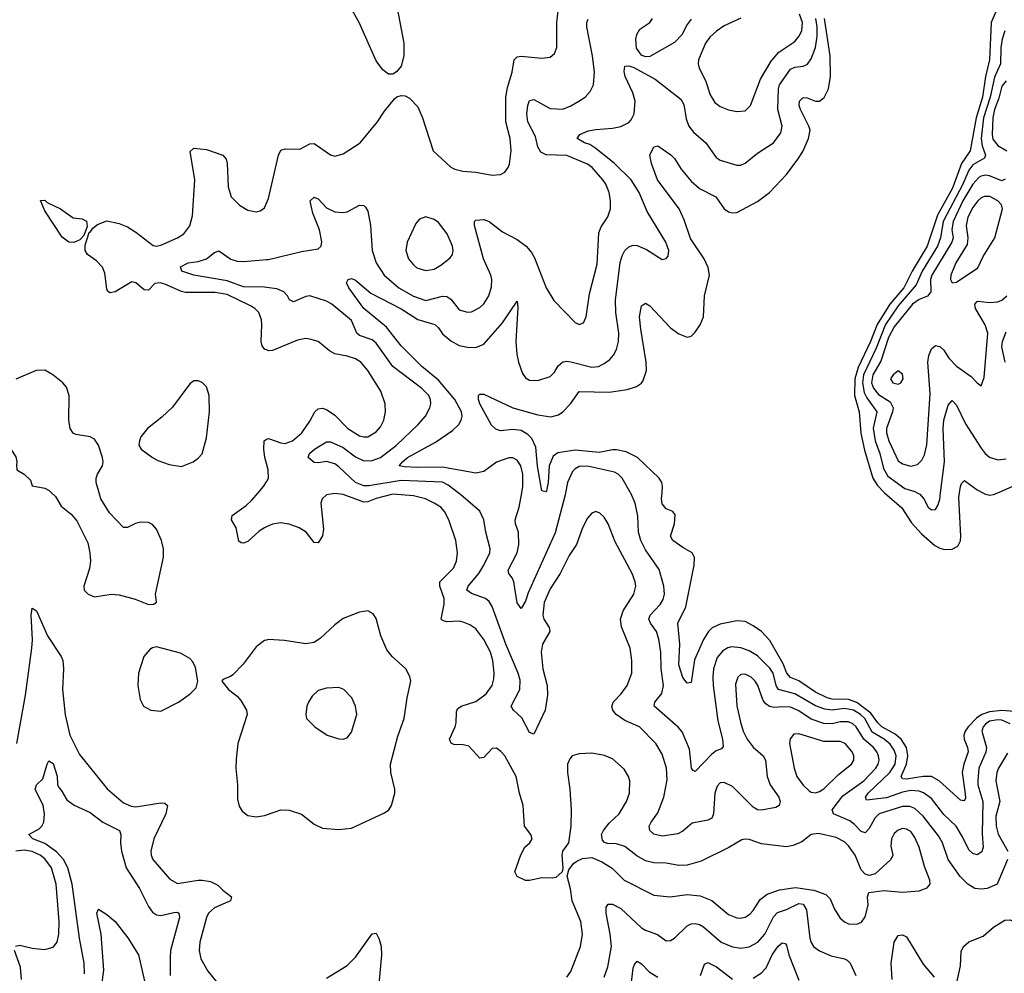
# Model space of a CAD drawing. Header units: inches. Extents: x 1771504 to 1971212, y 471788 to 643615.
# Tile 442 of 587: x 1838809 to 1843562, y 627680 to 632284. Entities that reach past the tile are written whole.
import ezdxf

# ---------------------------------------------------------------- set-up
doc = ezdxf.new("R2010")
doc.units = ezdxf.units.IN
doc.header["$MEASUREMENT"] = 0
for name, color, linetype in [('B8632', 7, 'Continuous'), ('B8633', 7, 'Continuous'), ('B8642', 7, 'Continuous'), ('B8643', 7, 'Continuous')]:
    doc.layers.add(name, color=color, linetype=linetype)

msp = doc.modelspace()

# ---------------------------------------------------------------- linework, layer by layer
at = {"layer": 'B8632', "color": 5}
for points, elevation in [([(1838963.1, 630000), (1838981.3, 629981.3), (1839010, 629936), (1839057.2, 629897.2), (1839084.4, 629864.4), (1839138, 629758), (1839147, 629710), (1839150.4, 629670), (1839146.1, 629633.9), (1839119.1, 629550), (1839120.7, 629530), (1839138.8, 629510), (1839170, 629498.4), (1839250, 629510.4), (1839290, 629507.8), (1839367.1, 629487.1), (1839430, 629461), (1839457.2, 629462.8), (1839468.7, 629471.3), (1839465.2, 629510), (1839503.5, 629690), (1839502.6, 629730), (1839492.8, 629770), (1839470, 629824.5), (1839450, 629846.3), (1839430, 629856.1), (1839390, 629858.7), (1839367.5, 629852.5), (1839330, 629832), (1839310, 629832.7), (1839243.1, 629903.1), (1839200.9, 629970), (1839192.7, 630000)], 420), ([(1840000, 629835), (1839990, 629830.7), (1839965, 629815), (1839910, 629764.8), (1839890, 629757.2), (1839878.7, 629758.7), (1839866.5, 629766.5), (1839854.2, 629830), (1839831.3, 629870), (1839834.7, 629890), (1839902.2, 629937.8), (1839930, 629964.1), (1839960.8, 630000)], 380), ([(1838794.9, 628790), (1838837.3, 629022.7), (1838868.3, 629250), (1838870.5, 629290.5), (1838864.1, 629410), (1838870, 629442.8), (1838890, 629430.4), (1838943, 629310), (1839008.9, 629210), (1839017.3, 629190), (1839021.2, 629150), (1839015.3, 629050), (1839028, 628928), (1839050.7, 628830), (1839097.3, 628737.3), (1839230.7, 628570.7), (1839310, 628503), (1839346.8, 628486.8), (1839370, 628483.7), (1839490, 628503.5), (1839510, 628501.7), (1839522.6, 628490), (1839514.8, 628450), (1839457.2, 628330), (1839441.3, 628270), (1839443.2, 628250), (1839451.8, 628230), (1839534.1, 628134.1), (1839570, 628113.9), (1839670, 628129.6), (1839690.6, 628130.6), (1839730, 628123.5), (1839765.3, 628105.3), (1839790, 628081), (1839832.2, 628050), (1839826.7, 628030), (1839750, 627996.5), (1839720.2, 627970), (1839710.2, 627949.8), (1839679, 627830), (1839674.8, 627790), (1839682.6, 627750), (1839717.4, 627690), (1839759.5, 627639.5)], 380), ([(1840000, 629288.7), (1839990, 629286.3), (1839950, 629256.9), (1839887.3, 629172.7), (1839838.3, 629121.7), (1839827, 629113), (1839790, 629099), (1839784, 629090), (1839816.3, 629050), (1839858.1, 629018.1), (1839877.1, 628997.1), (1839903.5, 628950), (1839907.2, 628930), (1839862.3, 628790), (1839854.2, 628714.2), (1839852.3, 628670), (1839860.2, 628590), (1839860.7, 628520.7), (1839867.9, 628487.9), (1839882.7, 628462.7), (1839910, 628442.3), (1839950, 628435.8), (1839990, 628442.8), (1840000, 628446.1)], 420), ([(1839121.5, 627678.5), (1839120.4, 627730), (1839097.2, 627850), (1839062.5, 628110), (1839042.2, 628190), (1839021.3, 628230), (1838986.4, 628266.4), (1838930, 628306.8), (1838873, 628330), (1838853.3, 628350), (1838902.3, 628377.7), (1838915.8, 628390), (1838926.3, 628410), (1838929, 628450), (1838922.4, 628490), (1838883.1, 628570), (1838889.7, 628590), (1838921, 628619), (1838940.9, 628690), (1838950, 628706), (1838970, 628693.4), (1838990, 628631.3), (1838992.2, 628592.2), (1838997.5, 628577.5), (1839010, 628564), (1839037.1, 628517.1), (1839072, 628492), (1839150, 628456.2), (1839210.7, 628410.7), (1839291.4, 628370), (1839297.5, 628350), (1839295.8, 628310), (1839300.4, 628270), (1839323.8, 628190), (1839387.6, 628090), (1839430, 628002.3), (1839450, 627975.8), (1839470, 627962.3), (1839490, 627959), (1839553.7, 627973.7), (1839570, 627975.5), (1839578, 627970), (1839580.6, 627950), (1839537.6, 627790), (1839534.7, 627754.7), (1839535.2, 627670)], 360), ([(1838789.2, 627810.7), (1838810, 627815.9), (1838870, 627801.9), (1838930, 627795.7), (1838970, 627806.2), (1838989.3, 627830.7), (1838998.1, 627870), (1838999.9, 627930), (1838985.1, 628110), (1838962.4, 628190), (1838930, 628233.2), (1838908.6, 628250), (1838870, 628268.6), (1838830, 628274.9), (1838790.1, 628269.9)], 380), ([(1839189.1, 627510.9), (1839214.8, 627694.8), (1839201.8, 627870), (1839182, 627970), (1839189.5, 627990.5), (1839230, 627964.9), (1839270, 627930.7), (1839331.5, 627851.5), (1839383.1, 627770), (1839420.8, 627600.7)], 340), ([(1838817.6, 627650), (1838812.7, 627710), (1838784.7, 627790)], 380)]:
    msp.add_lwpolyline(points, dxfattribs=dict(at, elevation=elevation))
at = {"layer": 'B8632', "color": 5, "elevation": 420}
msp.add_lwpolyline([(1839470, 629257), (1839450, 629252.3), (1839436.7, 629243.3), (1839408.5, 629210), (1839382.6, 629130), (1839379.5, 629070), (1839390, 629002), (1839406.8, 628970), (1839442, 628950), (1839490, 628946), (1839575.1, 628990), (1839632.3, 629030), (1839661, 629059), (1839669.5, 629090.5), (1839656.9, 629156.9), (1839644.4, 629184.4), (1839630, 629200.7), (1839585.7, 629225.7)], close=True, dxfattribs=at)
at = {"layer": 'B8633', "color": 5}
for points, elevation in [([(1840000, 630689.5), (1839992.4, 630692.4), (1839978.8, 630710), (1839974.2, 630730), (1839978.2, 630810), (1839975.5, 630835.5), (1839962.7, 630870), (1839944.4, 630890), (1839923.2, 630903.2), (1839810, 630957.9), (1839753.3, 630966.7), (1839610, 630966.8), (1839590, 630971.4), (1839510, 631007.6), (1839487.1, 631012.9), (1839461.6, 631010), (1839430, 630978), (1839410, 630980.4), (1839370, 631014.2), (1839350, 631018.8), (1839270, 630969.8), (1839245.5, 630965.5), (1839233.7, 630973.7), (1839230, 630984), (1839220.2, 631060.2), (1839209, 631089), (1839179.1, 631119.1), (1839136.1, 631150), (1839125, 631170), (1839125, 631195), (1839144.2, 631255.8), (1839150, 631258), (1839162.1, 631277.9), (1839184.6, 631295.4), (1839230, 631312.7), (1839290, 631299.4), (1839330, 631284), (1839370, 631258.6), (1839453, 631193), (1839470, 631190.2), (1839490, 631195.3), (1839571.5, 631230), (1839601.1, 631250), (1839630, 631288.5), (1839642.6, 631337.4), (1839654.9, 631510), (1839632.5, 631647.5), (1839650, 631664.2), (1839710, 631657.1), (1839790.1, 631630.1), (1839804.9, 631610), (1839811, 631590), (1839816.1, 631476.1), (1839830, 631428.4), (1839870, 631388.2), (1839910, 631364.4), (1839950, 631355.5), (1839970, 631360.5), (1839990, 631376), (1840000, 631398.5)], 380), ([(1840000, 630990.4), (1839990, 630991.8), (1839890, 630994.5), (1839810, 631023), (1839649.6, 631050), (1839592.3, 631070), (1839585.6, 631090), (1839622.7, 631110), (1839670, 631116.3), (1839711.4, 631128.6), (1839750, 631160.5), (1839770, 631168), (1839828, 631128), (1839858.7, 631118.7), (1839890, 631116.1), (1840000, 631125.7)], 360), ([(1839192.7, 630000), (1839179, 630050), (1839179, 630070), (1839185.2, 630090), (1839209.2, 630130), (1839212.7, 630150), (1839209.3, 630170), (1839189.5, 630229.5), (1839170, 630259), (1839149.5, 630269.5), (1839080.7, 630280.7), (1839067.5, 630287.5), (1839053, 630310), (1839046.4, 630350), (1839048.3, 630470), (1839034.7, 630510), (1839018, 630530), (1838969.8, 630570), (1838930, 630591.8), (1838888, 630590), (1838790, 630547.7)], 420), ([(1838376.2, 630000), (1838354.4, 630030), (1838351.4, 630050), (1838358.7, 630061.3), (1838368.7, 630071.3), (1838390, 630080.4), (1838548.9, 630131.1), (1838576.2, 630150), (1838611.3, 630190), (1838670, 630238.9), (1838690, 630250.3), (1838710, 630251.8), (1838726.8, 630246.8), (1838766, 630210), (1838790, 630173), (1838796, 630150), (1838793, 630133), (1838796, 630110), (1838831, 630090), (1838861, 630061), (1838870, 630034), (1838930, 630023), (1838951.7, 630011.7), (1838963.1, 630000)], 420), ([(1840000, 630141.4), (1839991.7, 630170), (1839986.7, 630210), (1839989, 630250), (1840000, 630258.2)], 380), ([(1839960.8, 630000), (1839986.5, 630030), (1840000, 630053.1)], 380)]:
    msp.add_lwpolyline(points, dxfattribs=dict(at, elevation=elevation))
for points, elevation in [([(1839070, 631207.9), (1839046.6, 631210), (1839014, 631234), (1838930, 631360.9), (1838910, 631411.3), (1838930, 631412.7), (1838942, 631402), (1839005.3, 631370), (1839067.5, 631327.5), (1839110, 631321.8), (1839131.7, 631311.7), (1839134.7, 631285.3), (1839118.4, 631241.6), (1839099, 631221)], 380), ([(1839670, 630539.6), (1839650, 630539.6), (1839630, 630526.6), (1839546.5, 630413.5), (1839495.1, 630364.9), (1839425.5, 630310), (1839393.4, 630270), (1839387.7, 630250), (1839384.9, 630230), (1839394.8, 630210), (1839450, 630170.6), (1839476.1, 630156.1), (1839530, 630137.1), (1839590, 630127.4), (1839646, 630150), (1839670, 630166.4), (1839690, 630188), (1839710, 630264.7), (1839725.4, 630390), (1839724.2, 630470), (1839710, 630512), (1839690, 630531.6)], 420)]:
    msp.add_lwpolyline(points, close=True, dxfattribs=dict(at, elevation=elevation))
at = {"layer": 'B8642', "color": 5}
for points, elevation in [([(1841450, 627662.3), (1841470, 627688.7), (1841516.5, 627810), (1841525.4, 627870), (1841516.8, 627930), (1841475.1, 628030), (1841468.2, 628088.2), (1841452, 628150), (1841460.1, 628179.9), (1841482.7, 628210), (1841497.7, 628222.3), (1841525.4, 628234.6), (1841570, 628239.1), (1841618.5, 628218.6), (1841668.2, 628188.2), (1841726.7, 628130), (1841870, 628057.8), (1841949.2, 628049.2), (1842030, 628060.6), (1842093.8, 628053.8), (1842150, 628031.1), (1842230, 627965), (1842270, 627948.6), (1842287.3, 627947.3), (1842310, 627951.8), (1842333.6, 627966.4), (1842350, 627983.9), (1842383.5, 628036.5), (1842417.5, 628062.5), (1842477.2, 628082.8), (1842554.1, 628094.1), (1842641.7, 628081.7), (1842700.7, 628060.7), (1842720.4, 628040.4), (1842742.2, 627990), (1842770, 627947), (1842790, 627928.7), (1842810, 627919.5), (1842850, 627917.4), (1842872.5, 627927.5), (1842890, 627953), (1842905.1, 628010), (1842900.9, 628050), (1842908, 628070), (1842979.3, 628080.7), (1843070, 628072), (1843150, 628079.3), (1843190, 628093.7), (1843204, 628110), (1843202.7, 628130), (1843175.9, 628195.9), (1843151.3, 628290), (1843130, 628335.4), (1843110, 628364.2), (1843090, 628376.5), (1843070, 628379.4), (1843050, 628371.6), (1843030, 628354.5), (1843017.7, 628330), (1843014.6, 628294.6), (1843023.1, 628250), (1843014, 628230), (1842938.8, 628161.2), (1842910, 628152.8), (1842890, 628158.8), (1842870, 628179.1), (1842842.3, 628250), (1842810, 628295.2), (1842790, 628315.2), (1842750, 628335.8), (1842665.5, 628354.5), (1842630, 628351.1), (1842584.8, 628315.2), (1842542.7, 628297.3), (1842510, 628290.8), (1842390, 628306.2), (1842330, 628325.6), (1842310, 628328.7), (1842294.7, 628325.3), (1842232, 628288), (1842098.3, 628221.7), (1842030, 628201.8), (1841990, 628201.2), (1841930, 628212.5), (1841870, 628214.4), (1841830, 628223.5), (1841787.4, 628247.4), (1841730, 628292.8), (1841690, 628305.6), (1841646.8, 628306.8), (1841631.9, 628311.9), (1841622.5, 628322.5), (1841618, 628350), (1841627, 628370), (1841654.2, 628405.8), (1841703.1, 628450), (1841737.2, 628510), (1841751.8, 628550), (1841753.3, 628610), (1841748, 628630), (1841726, 628666), (1841670, 628715.1), (1841632.1, 628732.1), (1841570, 628743), (1841510, 628739.6), (1841476, 628730), (1841463.8, 628716.2), (1841453.7, 628690), (1841452.6, 628650), (1841464.2, 628570), (1841471.7, 628470), (1841468.7, 628390), (1841457.3, 628310), (1841428.8, 628270), (1841426, 628250), (1841431.3, 628188.7), (1841426.8, 628170), (1841396.4, 628143.6), (1841380.5, 628139.5), (1841330, 628140.5), (1841270, 628128), (1841250, 628128), (1841210, 628147.3), (1841199.7, 628170), (1841227.5, 628252.5), (1841247.6, 628290), (1841271.8, 628310), (1841283, 628330), (1841275.8, 628350), (1841246, 628390), (1841238.7, 628490), (1841220.8, 628550), (1841205.3, 628630), (1841150, 628729.6), (1841131.9, 628751.9), (1841110, 628767.1), (1841090, 628765.4), (1841050, 628722.6), (1841030, 628719.7), (1840976.2, 628776.2), (1840950, 628782.9), (1840905, 628785), (1840891.6, 628791.6), (1840884.4, 628810), (1840910.5, 628870), (1840915.5, 628890), (1840916.8, 628943.2), (1840923, 628957), (1840940.7, 628970), (1841010, 628992.6), (1841060.8, 629030), (1841089.1, 629070), (1841097.7, 629102.3), (1841099, 629130), (1841093.3, 629190), (1841082.1, 629230), (1841050, 629292), (1841010, 629342.7), (1840982.4, 629362.4), (1840950, 629376.2), (1840930, 629380.2), (1840870, 629376.8), (1840850, 629382.7), (1840844.1, 629390), (1840857.8, 629462.2), (1840858.6, 629490), (1840836.9, 629550), (1840837.4, 629570), (1840903.2, 629636.8), (1840917.4, 629670), (1840923, 629710), (1840914.9, 629770), (1840880.2, 629870), (1840859.8, 629910), (1840841.4, 629930), (1840810.4, 629950.4), (1840767.1, 629970), (1840710, 629984.8), (1840610, 629993.7), (1840530, 629972.8), (1840490, 629956.1), (1840470, 629955.4), (1840370, 629992.4), (1840330, 629995.8), (1840290, 629990.7), (1840268.5, 629971.5), (1840262.8, 629950), (1840275.4, 629824.6), (1840270, 629792), (1840250, 629757.6), (1840230, 629759.7), (1840191.1, 629810), (1840158.7, 629830), (1840110, 629847.9), (1840070, 629855.3), (1840030, 629847.8), (1840000, 629835)], 380), ([(1843577.7, 628230), (1843527.7, 628110), (1843479.3, 628090), (1843450, 628086.8), (1843418.7, 628090), (1843384.8, 628110), (1843348.4, 628148.4), (1843290.3, 628230.3), (1843263.1, 628310), (1843243.7, 628343.7), (1843170, 628438.9), (1843130, 628476.2), (1843106.3, 628486.3), (1843070, 628486.1), (1842957.6, 628450), (1842936.8, 628430), (1842910, 628378.7), (1842890, 628358), (1842870, 628365.2), (1842839, 628399), (1842815.9, 628415.9), (1842737.7, 628450), (1842731.1, 628470), (1842782.5, 628537.5), (1842883.4, 628610), (1842941.5, 628670), (1842953.5, 628690), (1842957.1, 628710), (1842954.9, 628730), (1842945.9, 628750), (1842929.9, 628770), (1842883.8, 628810), (1842846.2, 628870), (1842830, 628884.7), (1842810, 628894.2), (1842770, 628895), (1842730, 628884.8), (1842690, 628886.8), (1842630, 628907.2), (1842570, 628947.3), (1842530, 628964.4), (1842492.5, 628967.5), (1842450, 628964.1), (1842428.3, 628968.2), (1842410, 628981.4), (1842398.1, 628998.1), (1842371.1, 629070), (1842359.4, 629090), (1842339.8, 629110), (1842310, 629124.5), (1842290, 629123.5), (1842274.6, 629110), (1842264.6, 629075.4), (1842270, 628971), (1842287.6, 628892.4), (1842300.4, 628850), (1842320.8, 628810), (1842350, 628772.8), (1842397.6, 628730), (1842408.8, 628710), (1842416.6, 628630), (1842432.1, 628590), (1842473.4, 628530), (1842480.2, 628510), (1842475.6, 628490), (1842458.8, 628481.2), (1842390, 628468.1), (1842370, 628469), (1842350, 628481.8), (1842250, 628582.9), (1842210, 628601.6), (1842190, 628599.7), (1842176, 628584), (1842164.1, 628550), (1842158.7, 628450), (1842150, 628428.8), (1842130, 628420.2), (1842055.1, 628404.9), (1842010, 628366.3), (1841986, 628354), (1841910, 628342.1), (1841870, 628351.8), (1841850.8, 628370), (1841847.8, 628390), (1841856.8, 628410), (1841890, 628455.6), (1841918.6, 628530), (1841933.6, 628613.6), (1841930.6, 628670), (1841910, 628737.6), (1841880.3, 628790), (1841800.3, 628870), (1841730, 628901), (1841688.6, 628930), (1841671.8, 628950), (1841667.3, 628967.3), (1841674.4, 628990), (1841712.7, 629030), (1841742, 629070), (1841763.2, 629130), (1841763.7, 629190), (1841755.2, 629250), (1841713.6, 629353.6), (1841708.6, 629390), (1841722.2, 629430), (1841772.8, 629510), (1841782.3, 629550), (1841780.2, 629570), (1841765.9, 629610), (1841683.7, 629763.7), (1841650, 629849.6), (1841630, 629882), (1841610, 629901.1), (1841590, 629909.7), (1841570, 629902), (1841550, 629878), (1841525.2, 629830), (1841496.8, 629750), (1841462, 629698), (1841417.7, 629610), (1841370, 629536.4), (1841339.8, 629470), (1841333.4, 629410), (1841338.4, 629390), (1841365.5, 629350), (1841367.9, 629330), (1841332.5, 629270), (1841326.8, 629230), (1841334.6, 629150), (1841355.5, 629070), (1841356.9, 629023.1), (1841345, 628950), (1841290, 628835.1), (1841270, 628843.6), (1841233.4, 628913.4), (1841192, 628950), (1841181.6, 628970), (1841223.4, 629050), (1841224.9, 629095.1), (1841215, 629130), (1841156.1, 629270), (1841090.3, 629450.3), (1841075, 629475), (1841058.2, 629490), (1840990, 629513.5), (1840966.6, 629530), (1840974.2, 629550), (1841024.6, 629610), (1841049.9, 629650), (1841078.9, 629710), (1841079.8, 629730), (1841058.8, 629810), (1841049.1, 629869.1), (1841030.6, 629910.6), (1840938.9, 629990), (1840925.7, 630000)], 360), ([(1841443.5, 630000), (1841441.6, 629990), (1841393, 629807), (1841263.2, 629516.8), (1841250, 629476.2), (1841230, 629441.2), (1841210, 629469.4), (1841193.6, 629570), (1841186, 629590), (1841169.7, 629610), (1841166.2, 629626.2), (1841209.5, 629710), (1841217.9, 629750), (1841216.9, 629810), (1841202.6, 629850), (1841201.3, 629870), (1841220.4, 629930), (1841232.2, 630000)], 340), ([(1843590, 628884.5), (1843550, 628902.7), (1843530, 628904.5), (1843490, 628896.9), (1843470, 628883.4), (1843459.9, 628870), (1843453.8, 628850), (1843475.7, 628770), (1843472.5, 628747.5), (1843439.4, 628670), (1843433.2, 628610), (1843433.9, 628590), (1843458.4, 628510), (1843454.2, 628354.1), (1843459.5, 628290), (1843453.1, 628266.8), (1843430, 628252.1), (1843410, 628258.7), (1843390, 628276), (1843359.8, 628339.8), (1843329.9, 628390), (1843270, 628447.7), (1843210, 628524.7), (1843171.8, 628551.8), (1843150, 628559.7), (1843110, 628562.3), (1843070, 628555.2), (1842992.2, 628527.8), (1842895.9, 628515.9), (1842890.8, 628530), (1842905, 628550), (1843009.6, 628650), (1843034.8, 628690), (1843039.3, 628730), (1843030, 628757.9), (1843010, 628786), (1842981.4, 628810), (1842924.5, 628844.5), (1842888, 628910), (1842867.5, 628930), (1842834, 628950), (1842790, 628959.3), (1842730, 628950.5), (1842694.8, 628954.8), (1842650, 628972), (1842550, 629029.9), (1842471, 629051), (1842459.7, 629070), (1842445.3, 629130), (1842430, 629153.7), (1842370, 629213.3), (1842330, 629236.6), (1842290, 629251.4), (1842244.2, 629255.8), (1842227.8, 629252.2), (1842202.4, 629237.6), (1842175.9, 629204.1), (1842158.1, 629150), (1842154.3, 629110), (1842156.6, 629070), (1842178.5, 628898.5), (1842201.7, 628810), (1842204.4, 628775.6), (1842195.8, 628764.2), (1842170, 628753.8), (1842150, 628738), (1842070, 628655.1), (1842059.5, 628659.5), (1842051, 628671), (1842041.7, 628761.7), (1842005.9, 628845.9), (1841987.9, 628867.9), (1841871.8, 628970), (1841874.4, 628990), (1841908.4, 629031.6), (1841917.3, 629070), (1841905, 629150), (1841903.2, 629230), (1841894.1, 629294.1), (1841882, 629330), (1841853.8, 629370), (1841846.5, 629390), (1841852.2, 629410), (1841900, 629460), (1841915.2, 629484.8), (1841920.6, 629510), (1841917.4, 629550), (1841895, 629630), (1841830, 629725.3), (1841807.7, 629770), (1841796.7, 629810), (1841792.4, 629887.6), (1841779.2, 629950), (1841758.4, 629998.4), (1841757.4, 630000)], 340), ([(1843610, 628944), (1843550, 628948.8), (1843490, 628942.1), (1843452.3, 628930), (1843428, 628912), (1843387, 628870), (1843372.7, 628850), (1843365.8, 628830), (1843367.2, 628810), (1843384.1, 628770), (1843387.2, 628750), (1843366.2, 628690), (1843358.7, 628650), (1843373.4, 628546.6), (1843373.6, 628526.4), (1843370, 628514), (1843366.7, 628513.3), (1843350, 628515.5), (1843246.4, 628610), (1843210.6, 628630.6), (1843170.7, 628630.7), (1843090, 628617), (1843070, 628619.4), (1843063.2, 628630), (1843089.9, 628690), (1843096.2, 628730), (1843089.6, 628770), (1843064.4, 628810), (1843034.5, 628834.5), (1842970, 628870.8), (1842950.6, 628890), (1842916.6, 628936.6), (1842850, 628987.6), (1842810, 629001.5), (1842730, 629004.3), (1842706, 629010), (1842650, 629037.1), (1842570, 629092.1), (1842528.9, 629108.9), (1842512.4, 629130), (1842494.9, 629174.9), (1842430, 629287.1), (1842390, 629330.6), (1842350, 629358.5), (1842310, 629378), (1842270, 629382.5), (1842190, 629366.4), (1842152.1, 629347.9), (1842133, 629330), (1842109, 629291), (1842066.3, 629193.7), (1842050, 629083.7), (1842030, 629081.6), (1842010, 629108.2), (1841990, 629169.2), (1841995.2, 629270), (1841985, 629370), (1842023.8, 629450), (1842064.5, 629650), (1842066.9, 629686.9), (1842055.1, 629710), (1842010, 629735.1), (1841962, 629770), (1841951.1, 629790), (1841969.8, 629850), (1841973.6, 629893.6), (1841961.2, 629910), (1841930, 629922.4), (1841910, 629946.6), (1841907.3, 629970), (1841909.8, 630000)], 320), ([(1842983.5, 630000), (1843067.6, 629927.6), (1843114.3, 629854.3), (1843162.2, 629802.2), (1843226, 629746), (1843250, 629732.8), (1843273.3, 629726.7), (1843310, 629727.2), (1843337.9, 629742.1), (1843350, 629767.7), (1843352, 629790), (1843342.3, 629977.7), (1843345.5, 630000)], 320), ([(1843141.5, 630000), (1843153.8, 629993.8), (1843172.9, 629970), (1843194.4, 629930), (1843210, 629917), (1843230, 629919.5), (1843241.4, 629938.6), (1843250, 629966.8), (1843254.1, 630000)], 340), ([(1843457.5, 630000), (1843470, 629993.4), (1843491, 629989), (1843510, 629991.3), (1843530.1, 630000)], 320), ([(1840000, 628446.1), (1840070, 628469.2), (1840110, 628468.4), (1840168.6, 628448.6), (1840230, 628400.3), (1840270, 628381.3), (1840350, 628374.9), (1840410, 628381.5), (1840570, 628455.8), (1840591.5, 628470), (1840604.2, 628490), (1840620.5, 628550), (1840619.7, 628570), (1840599.9, 628650), (1840599, 628690), (1840635, 628825), (1840665.3, 628910), (1840679.5, 629010), (1840696.5, 629090), (1840692.9, 629112.9), (1840672.1, 629150), (1840606.2, 629210), (1840581.3, 629241.3), (1840551.9, 629310), (1840530, 629393.2), (1840515.1, 629415.1), (1840490, 629429.6), (1840450, 629423.5), (1840370, 629393.3), (1840330, 629362.7), (1840261.7, 629298.3), (1840230, 629277.7), (1840190, 629271.6), (1840087.7, 629287.7), (1840010, 629291.1), (1840000, 629288.7)], 420), ([(1843576.2, 628743.8), (1843533.3, 628670), (1843525.8, 628650), (1843521, 628610), (1843540.3, 628510), (1843521.2, 628438.8), (1843521.5, 628390), (1843532.1, 628352), (1843578.3, 628270)], 360), ([(1841630, 627661.3), (1841648.6, 627711.4), (1841665, 627810), (1841659.6, 627870), (1841639.3, 627970), (1841640.5, 627999.5), (1841650, 628014), (1841670, 628013.6), (1841710, 627993.1), (1841810, 627900.7), (1841830, 627888.1), (1841888.2, 627868.2), (1841930, 627837), (1841950, 627838), (1841970, 627850.3), (1842030, 627910.2), (1842050, 627918.7), (1842070, 627920.1), (1842090, 627915.5), (1842110, 627904.2), (1842195.6, 627830), (1842250, 627808.8), (1842290, 627801.1), (1842330, 627808.1), (1842371.4, 627830), (1842405.3, 627870), (1842447.6, 627952.4), (1842466.5, 627973.5), (1842511, 627989), (1842570, 628017.6), (1842590, 628013.6), (1842607.1, 627987.1), (1842622.7, 627850), (1842628.9, 627828.9), (1842640.9, 627810), (1842669.4, 627789.4), (1842725.4, 627765.4), (1842790, 627750.8), (1842803.4, 627743.4), (1842816.8, 627730), (1842845.4, 627670)], 360), ([(1843330, 627628), (1843350, 627716), (1843353.7, 627786.3), (1843365.3, 627810), (1843390, 627832.4), (1843459.6, 627860.4), (1843510, 627903), (1843563.3, 627936.7), (1843590, 627938.4), (1843610, 627926.7), (1843737.7, 627797.8), (1843857.8, 627717.8), (1843890, 627703.5), (1843930, 627695), (1843950, 627697.8), (1844030, 627726.7), (1844070, 627726.4), (1844106.4, 627706.4), (1844130, 627677.1)], 360), ([(1840290, 627657.2), (1840390, 627718.5), (1840430, 627758.3), (1840510, 627870.6), (1840530, 627873.4), (1840544.8, 627844.8), (1840554, 627810), (1840555.2, 627770), (1840540.7, 627610)], 380), ([(1843020.2, 627650), (1843015.4, 627730), (1843030, 627830.6), (1843050, 627862.6), (1843070, 627866.3), (1843090, 627856.5), (1843170, 627725.2), (1843222.3, 627662.3)], 360), ([(1842350, 627657.3), (1842390, 627682.2), (1842412.4, 627707.6), (1842441.5, 627770), (1842470, 627810.9), (1842490, 627827.9), (1842503.6, 627823.6), (1842510, 627816.3), (1842521.4, 627770), (1842570, 627647.2)], 340), ([(1841761.9, 627638.1), (1841770, 627704.9), (1841776.3, 627723.7), (1841790, 627739.5), (1841810, 627725.8), (1841846.9, 627686.9), (1841890, 627661.5)], 340), ([(1842095.2, 627670), (1842114.8, 627725.2), (1842130, 627731.8), (1842171.8, 627711.8), (1842250, 627652.3)], 340)]:
    msp.add_lwpolyline(points, dxfattribs=dict(at, elevation=elevation))
for points, elevation in [([(1840350, 629059.3), (1840290, 629057), (1840250, 629046), (1840221.1, 629018.9), (1840202.8, 628990), (1840194.8, 628970), (1840190.8, 628930), (1840194, 628910), (1840234.4, 628870), (1840293, 628830), (1840350, 628812), (1840370, 628810.4), (1840390, 628817.3), (1840410, 628844.7), (1840436.2, 628930), (1840429.4, 628970), (1840412.7, 629010), (1840374, 629050)], 440), ([(1842570, 628835.7), (1842545.9, 628834.1), (1842527.4, 628812.6), (1842525.5, 628790), (1842546.6, 628670), (1842559.4, 628630), (1842590, 628588), (1842620.4, 628560.5), (1842630, 628554.4), (1842650, 628552.1), (1842670, 628558), (1842690, 628570.2), (1842760.6, 628639.4), (1842824.2, 628690), (1842835, 628710), (1842835.2, 628730), (1842826.6, 628750), (1842793.5, 628790), (1842770, 628799.2), (1842690, 628799.9)], 380)]:
    msp.add_lwpolyline(points, close=True, dxfattribs=dict(at, elevation=elevation))
at = {"layer": 'B8643', "color": 5}
for points, elevation in [([(1840000, 631398.5), (1840010, 631421), (1840058.8, 631630), (1840070, 631654.6), (1840090, 631660.7), (1840162, 631658), (1840210, 631684.9), (1840230, 631685.4), (1840310, 631631.7), (1840330, 631625.7), (1840370, 631636.5), (1840452.6, 631690), (1840535.8, 631790), (1840570, 631842), (1840618.4, 631901.6), (1840630, 631910.8), (1840650, 631917.3), (1840670, 631916.3), (1840690, 631904.9), (1840730, 631863), (1840754, 631810), (1840804.4, 631650), (1840890, 631572), (1840910, 631561.5), (1840947.9, 631552.1), (1841010, 631547.2), (1841090, 631533.7), (1841130, 631537.1), (1841150, 631547.7), (1841167, 631570), (1841173.4, 631586.6), (1841182, 631650), (1841176.1, 631710), (1841155, 631790), (1841155.3, 631910), (1841163.1, 631956.9), (1841186.2, 632030), (1841195.3, 632090), (1841210, 632104.7), (1841230, 632107), (1841330, 632097.3), (1841370, 632102), (1841390, 632120.5), (1841402, 632150), (1841401.6, 632270), (1841421.3, 632438.7)], 380), ([(1840610.8, 632450.8), (1840662.8, 632170), (1840662.7, 632110), (1840650, 632059.3), (1840628.6, 632031.4), (1840610, 632020.9), (1840590, 632020.9), (1840561.3, 632041.3), (1840530, 632085.1), (1840447.7, 632270), (1840414.3, 632330)], 380), ([(1843523.4, 632330), (1843498.1, 632270), (1843490.6, 632090), (1843471.1, 632010), (1843456.6, 631910), (1843425.2, 631810), (1843396.4, 631650), (1843355.3, 631590), (1843310.8, 631470), (1843239.3, 631340.7), (1843188.8, 631190), (1843117.6, 631070), (1843077.2, 630990), (1843008.9, 630910), (1842947.6, 630812.4), (1842915.7, 630730), (1842855.4, 630604.6), (1842840.7, 630550), (1842838.5, 630470), (1842860.7, 630390), (1842868.4, 630288.4), (1842886.2, 630206.2), (1842927, 630070), (1842950, 630034.5), (1842981.6, 630001.6), (1842983.5, 630000)], 320), ([(1840000, 631125.7), (1840010, 631126.6), (1840170, 631164.2), (1840250, 631177.8), (1840264.2, 631190), (1840268.1, 631211.9), (1840255.7, 631270), (1840223.4, 631350), (1840215.2, 631384.8), (1840211.8, 631410), (1840230, 631426.4), (1840250, 631418.7), (1840290, 631375.8), (1840330, 631355.8), (1840367.5, 631352.5), (1840390, 631356.1), (1840450, 631388.4), (1840470, 631387.2), (1840478.9, 631378.9), (1840490, 631359.1), (1840502.6, 631290), (1840510.8, 631170), (1840530.1, 631110), (1840568.7, 631050), (1840639, 630990), (1840710, 630948.4), (1840770, 630927.5), (1840850, 630949.4), (1840870, 630947.6), (1840890, 630934.9), (1840930, 630882.8), (1840970, 630871.3), (1840990, 630874.2), (1841030, 630893.6), (1841050, 630912.8), (1841072.8, 630950), (1841086.1, 630993.9), (1841087.7, 631030), (1841082.7, 631050), (1841048, 631130), (1841003.9, 631290), (1841004.7, 631310), (1841010, 631316.4), (1841050, 631319.7), (1841074.9, 631310), (1841139.7, 631259.7), (1841210, 631223), (1841253.7, 631190), (1841279.3, 631159.3), (1841293.8, 631133.8), (1841350.2, 630990), (1841387.4, 630927.4), (1841490, 630821.6), (1841510, 630812.7), (1841530, 630820.5), (1841543.5, 630850), (1841559.7, 630960.3), (1841597, 631103), (1841604.8, 631255.2), (1841616.2, 631283.8), (1841647.6, 631332.4), (1841660.6, 631370), (1841661.1, 631410), (1841654, 631450), (1841638, 631490), (1841624.3, 631510), (1841572.5, 631570), (1841550, 631586.6), (1841450, 631627.6), (1841350, 631631.3), (1841323.9, 631643.9), (1841310, 631669.6), (1841299.4, 631719.4), (1841261.4, 631790), (1841256.4, 631830), (1841261.3, 631870), (1841270, 631893.4), (1841290, 631897.8), (1841370, 631855.4), (1841430, 631851.1), (1841470, 631867.3), (1841508.2, 631890), (1841538.3, 631910), (1841563.2, 631936.8), (1841578.2, 631970), (1841583.7, 632030), (1841573.7, 632110), (1841545.8, 632250), (1841546.2, 632270), (1841553.6, 632286.4)], 360), ([(1841232.2, 630000), (1841237.2, 630030), (1841237.3, 630090), (1841227.5, 630130), (1841210, 630156.8), (1841190, 630167.9), (1841170, 630169), (1841110, 630147.3), (1841050, 630103.4), (1841010, 630093.9), (1840850, 630123.6), (1840730, 630122.3), (1840664.5, 630124.5), (1840641.3, 630130), (1840656.5, 630150), (1840681.6, 630170), (1840815.4, 630244.6), (1840898.8, 630301.2), (1840928.8, 630330), (1840940.2, 630350), (1840944.5, 630370), (1840941, 630390), (1840909, 630450), (1840830, 630543.4), (1840749.7, 630609.7), (1840649.7, 630709.7), (1840579.4, 630799.4), (1840470.6, 630890), (1840397, 630990), (1840387, 631013), (1840395.3, 631030), (1840410, 631034.9), (1840430, 631026), (1840503.7, 630963.7), (1840650, 630888.6), (1840730, 630836.5), (1840812.2, 630812.2), (1840830, 630796.2), (1840850, 630767), (1840890, 630733), (1840930, 630711.6), (1840970, 630702.3), (1841010, 630701.4), (1841050, 630717.5), (1841139.2, 630820.8), (1841210, 630924.7), (1841214, 630894), (1841203.9, 630730), (1841209.4, 630669.4), (1841217.2, 630630), (1841236.5, 630576.5), (1841250, 630554.9), (1841270, 630543.1), (1841310, 630542), (1841370, 630560.8), (1841390, 630582), (1841407.6, 630612.4), (1841430, 630631.8), (1841450, 630635.1), (1841470, 630632.1), (1841570, 630606.7), (1841602.7, 630610), (1841630, 630623.6), (1841657, 630643), (1841675.4, 630664.6), (1841689.1, 630690.9), (1841699, 630730), (1841700.9, 630770), (1841686.1, 630870), (1841684.4, 630930), (1841708, 631112), (1841716.8, 631143.2), (1841730, 631168.9), (1841750, 631187.8), (1841770, 631195.3), (1841790, 631193.8), (1841834.3, 631174.3), (1841910, 631126.7), (1841930, 631130.7), (1841938.6, 631141.4), (1841943, 631170), (1841927.8, 631210), (1841837.8, 631357.8), (1841799.4, 631450), (1841760.2, 631510), (1841679.9, 631590), (1841590, 631662.6), (1841561.4, 631681.4), (1841535.6, 631690), (1841499.7, 631710), (1841513.3, 631730), (1841553.6, 631746.4), (1841590, 631754.3), (1841670, 631759.3), (1841710, 631768.2), (1841750, 631787.6), (1841760.3, 631799.7), (1841774.5, 631830), (1841779.3, 631890), (1841769, 631930), (1841731.8, 632010), (1841726, 632034), (1841730, 632059.1), (1841750, 632060.3), (1841772.6, 632052.6), (1841875.8, 631995.8), (1842000.4, 631900.4), (1842014.4, 631874.4), (1842025.2, 631805.2), (1842038.4, 631770), (1842061.5, 631741.5), (1842120.2, 631690), (1842170, 631618.4), (1842190, 631605.7), (1842270, 631582), (1842290, 631582), (1842310, 631591.6), (1842370, 631638.8), (1842447.4, 631690), (1842482.7, 631737.3), (1842489.8, 631770.2), (1842468.7, 631850), (1842470.9, 631950), (1842475.8, 631970), (1842530, 632044.4), (1842550, 632054), (1842590, 632059.4), (1842611, 632069), (1842630, 632095.3), (1842650.2, 632149.8), (1842657.8, 632202.2), (1842657.5, 632250), (1842651.8, 632290)], 340), ([(1841909.8, 630000), (1841912.3, 630030), (1841907.8, 630050), (1841895.6, 630070), (1841790.8, 630170), (1841737.1, 630197.1), (1841690, 630208), (1841670, 630207.7), (1841606, 630194), (1841490, 630205.8), (1841406.8, 630193.2), (1841383.8, 630176.2), (1841364.2, 630130), (1841360.1, 630050), (1841351.8, 630010), (1841350, 630005.1), (1841330, 630009.5), (1841307.7, 630127.7), (1841299.6, 630219.6), (1841281.4, 630261.4), (1841261.8, 630281.8), (1841230, 630299.9), (1841190, 630305.4), (1841130, 630299.7), (1841106.5, 630306.5), (1841086.9, 630326.9), (1841029.8, 630430), (1841023.5, 630450), (1841023.7, 630470), (1841030, 630475.5), (1841050, 630476.4), (1841189.5, 630409.5), (1841310, 630376.6), (1841373.3, 630366.7), (1841410, 630375.8), (1841430, 630390.9), (1841467.8, 630430), (1841510, 630488.4), (1841654.9, 630485.1), (1841740.9, 630499.1), (1841786.6, 630513.4), (1841810, 630528.8), (1841818.6, 630541.4), (1841834.4, 630590), (1841833.3, 630630), (1841807, 630790), (1841801.3, 630850), (1841810, 630902), (1841830, 630915.8), (1841850, 630902.3), (1841950, 630796.5), (1841990, 630766.7), (1842030, 630751.7), (1842050, 630756.5), (1842070, 630776), (1842094, 630810), (1842109.8, 630850), (1842113.8, 630950), (1842139, 631050), (1842131.8, 631088.2), (1842113.1, 631130), (1842047.4, 631227.4), (1842016.9, 631316.9), (1841992.4, 631370), (1841887.1, 631510), (1841858.5, 631590), (1841851.2, 631630), (1841870, 631670.4), (1841890, 631674), (1841951.8, 631631.8), (1841970, 631614.2), (1842002, 631562), (1842050, 631504.5), (1842090, 631468.4), (1842168.4, 631428.4), (1842210, 631371.2), (1842230, 631356.9), (1842250, 631351.2), (1842270, 631353.2), (1842370, 631405.5), (1842428.5, 631450), (1842510, 631536.9), (1842570, 631616.9), (1842590.9, 631650), (1842617.1, 631710), (1842623.8, 631750), (1842618.7, 631770), (1842577.3, 631850), (1842571.9, 631870), (1842572.7, 631890), (1842590, 631908.2), (1842610, 631905.9), (1842650, 631890.8), (1842670, 631890.2), (1842692.4, 631907.6), (1842712.5, 631950), (1842722.7, 632010), (1842721, 632110), (1842693.5, 632290)], 320), ([(1842050, 632286.5), (1842030, 632259.8), (1842005.7, 632210), (1841970, 632173.7), (1841850, 632106.6), (1841830, 632104.7), (1841810, 632112.8), (1841786.9, 632146.9), (1841783, 632190), (1841787.2, 632212.8), (1841802.2, 632237.8), (1841849.9, 632270.1), (1841863.7, 632290)], 340), ([(1842289.7, 632290.3), (1842210, 632254.5), (1842172.3, 632227.7), (1842141, 632199), (1842118.5, 632170), (1842086, 632090), (1842084.4, 632070), (1842089, 632050), (1842119.3, 631990), (1842141.7, 631921.7), (1842164.3, 631884.3), (1842190, 631863.9), (1842230, 631849.2), (1842270, 631840.2), (1842310, 631843.1), (1842336.4, 631870), (1842384.1, 631995.9), (1842436.5, 632083.5), (1842473.3, 632126.7), (1842550, 632178.9), (1842570, 632201.8), (1842583.8, 632230), (1842587.5, 632270), (1842573.5, 632310)], 360), ([(1843563.7, 632230), (1843551.1, 632190), (1843544.8, 632150), (1843542.9, 632070), (1843514.3, 632005.7), (1843493.6, 631910), (1843461.8, 631810), (1843449.1, 631710), (1843454.4, 631674.4), (1843470.1, 631630), (1843465.3, 631614.7), (1843410, 631583.3), (1843390, 631557.7), (1843360.7, 631490), (1843266.9, 631310), (1843253.6, 631230), (1843239.7, 631190), (1843164.4, 631070), (1843136.4, 631003.6), (1843050, 630902.8), (1842988.2, 630811.8), (1842942.6, 630697.4), (1842882.7, 630570), (1842877, 630530), (1842884.5, 630484.5), (1842898.1, 630458.1), (1842946.8, 630390), (1842927.9, 630312.1), (1842937.6, 630250), (1842960.8, 630190), (1842977.8, 630117.8), (1842999.6, 630079.6), (1843081, 630021), (1843130, 630005.9), (1843141.5, 630000)], 340), ([(1843570, 631988.6), (1843550, 631963.2), (1843535, 631905), (1843514.3, 631850), (1843506.6, 631810), (1843503, 631730), (1843506.9, 631706.9), (1843530, 631676), (1843574.2, 631650)], 360), ([(1843565.9, 631514.1), (1843550, 631505.6), (1843490, 631529.5), (1843470, 631532.8), (1843450, 631529), (1843438.7, 631521.3), (1843410, 631490.4), (1843360.8, 631410), (1843314.3, 631310), (1843308.1, 631270), (1843314.3, 631230), (1843308.1, 631210), (1843212.5, 631050), (1843205.5, 631030), (1843206.7, 630970), (1843191.2, 630948.8), (1843150, 630932.3), (1843118.1, 630910), (1843030, 630801.1), (1843002.3, 630750), (1842965, 630635), (1842927.3, 630570), (1842921.3, 630530), (1842930, 630504.8), (1842954.7, 630474.7), (1843010, 630438.8), (1843024.5, 630410), (1843021.8, 630390), (1842993.2, 630310), (1842992.8, 630290), (1843004, 630250), (1843050, 630153.7), (1843070, 630139.4), (1843110, 630128), (1843142.7, 630137.3), (1843163.1, 630156.9), (1843176.5, 630183.5), (1843188.2, 630231.8), (1843203, 630477), (1843192.7, 630630), (1843198, 630662), (1843210, 630694.9), (1843230, 630711.2), (1843250, 630706.2), (1843270, 630687.9), (1843294.5, 630650), (1843330, 630611.1), (1843401.5, 630561.5), (1843430, 630530.6), (1843450, 630516), (1843463.8, 630556.2), (1843482.5, 630770), (1843469.9, 630810), (1843422.8, 630890), (1843419.4, 630910), (1843430, 630923.6), (1843435.5, 630924.5), (1843490, 630918.5), (1843530, 630922.3), (1843550, 630930.1), (1843574.5, 630950)], 360), ([(1840925.7, 630000), (1840877, 630037), (1840850, 630051.2), (1840650, 630058.7), (1840493.5, 630033.5), (1840470, 630033.5), (1840429.9, 630050), (1840350, 630125.9), (1840330, 630139.6), (1840290, 630150.5), (1840250, 630143.9), (1840230, 630146), (1840201.1, 630170), (1840207.3, 630190), (1840231.6, 630210), (1840290, 630245.5), (1840310, 630245.9), (1840370, 630218.2), (1840430, 630172.8), (1840470, 630153.7), (1840510, 630155.2), (1840550, 630171.1), (1840627.9, 630230), (1840732.9, 630330), (1840767.6, 630370), (1840788.6, 630410), (1840793.3, 630430), (1840791.8, 630450), (1840783.1, 630470), (1840750, 630503.5), (1840610, 630609), (1840530, 630722.4), (1840510, 630738), (1840450, 630759.5), (1840435.9, 630770), (1840410, 630831.4), (1840316.5, 630910), (1840290, 630925.5), (1840210, 630951.1), (1840190, 630947.1), (1840130, 630921.2), (1840111.4, 630931.4), (1840102.4, 630950), (1840084.5, 630970), (1840050, 630983.7), (1840000, 630990.4)], 360), ([(1843566.5, 630630), (1843550, 630705.2), (1843553.1, 630730), (1843570, 630776.5)], 340), ([(1840000, 630258.2), (1840001, 630258.9), (1840010, 630262), (1840070, 630240.6), (1840090, 630237.7), (1840125.1, 630250), (1840170.7, 630290), (1840210, 630346.3), (1840234, 630390), (1840250, 630405.2), (1840270, 630408.4), (1840290, 630401.5), (1840330, 630375), (1840393.4, 630310), (1840450, 630275.2), (1840470, 630269.4), (1840490, 630270.2), (1840530, 630293.6), (1840550, 630318.3), (1840566.5, 630350), (1840575.4, 630390), (1840573.2, 630430), (1840552.8, 630490), (1840490, 630590.8), (1840455.1, 630630), (1840430, 630647), (1840390, 630659.8), (1840330, 630670.9), (1840304.6, 630684.6), (1840250, 630729.6), (1840210, 630741.3), (1840190, 630744.2), (1840150, 630736.9), (1840030, 630686.8), (1840010, 630685.6), (1840000, 630689.5)], 380), ([(1843254.1, 630000), (1843272.4, 630150), (1843266.5, 630310), (1843269.3, 630350.7), (1843290, 630423.1), (1843310, 630445.7), (1843330, 630422.6), (1843373.5, 630333.5), (1843450, 630215.3), (1843469.1, 630189.1), (1843490, 630172.1), (1843530, 630159.4), (1843570, 630163.5)], 340), ([(1840000, 630053.1), (1840009.8, 630070), (1840009.1, 630110), (1840000, 630141.4)], 380), ([(1841757.4, 630000), (1841716.8, 630070), (1841698.5, 630090), (1841680.2, 630100.2), (1841550, 630129.2), (1841510, 630127.4), (1841490, 630115.9), (1841477.5, 630102.5), (1841452.7, 630050), (1841443.5, 630000)], 340), ([(1843345.5, 630000), (1843350, 630031), (1843354.9, 630045.1), (1843370, 630059.5), (1843430, 630014.5), (1843457.5, 630000)], 320), ([(1843530.1, 630000), (1843599.5, 630030)], 320)]:
    msp.add_lwpolyline(points, dxfattribs=dict(at, elevation=elevation))
at = {"layer": 'B8643', "color": 5, "elevation": 380}
for points in [[(1843491.5, 631430), (1843464.4, 631430), (1843450, 631424.2), (1843433.8, 631410), (1843410, 631377.7), (1843386.3, 631330), (1843377.9, 631290), (1843386.1, 631230), (1843381.5, 631198.5), (1843327.1, 631110), (1843303.2, 631050), (1843302, 631030), (1843310, 631013), (1843330, 631016.9), (1843433.6, 631086.4), (1843459.8, 631140.2), (1843515.9, 631230), (1843553.1, 631370), (1843548.6, 631390), (1843530, 631409.7)], [(1840768.7, 631331.3), (1840739.5, 631320.5), (1840720.8, 631299.2), (1840678.6, 631210), (1840672.1, 631170), (1840685.4, 631130), (1840710, 631099.7), (1840726.6, 631086.6), (1840770, 631073.2), (1840810, 631080.2), (1840841.6, 631098.4), (1840886.2, 631133.8), (1840898, 631150), (1840901.7, 631170), (1840898.7, 631190), (1840872.8, 631250), (1840830, 631305.1), (1840810, 631319.7)], [(1843050, 630589.4), (1843024.9, 630570), (1843012.7, 630550), (1843023.8, 630530), (1843050, 630524.6), (1843062.7, 630530), (1843072.6, 630550), (1843070, 630573.2)]]:
    msp.add_lwpolyline(points, close=True, dxfattribs=at)

doc.saveas('drawing.dxf')
